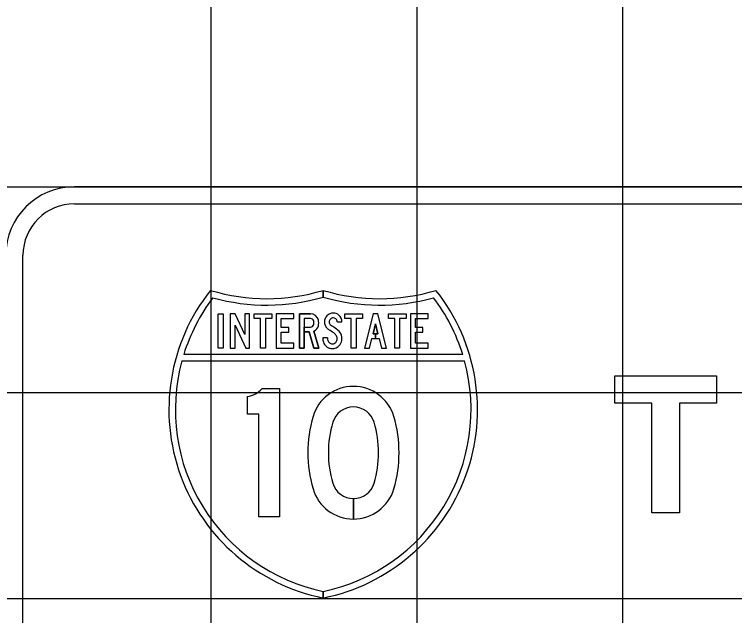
# Model space of a CAD drawing. Extents: x 2193008 to 2198143, y 1236112 to 1237864.
# Drawn here: x 2195612.8 to 2195619.79, y 1237200.94 to 1237206.78 of the extents above; entities that cross this region are included whole.
import ezdxf

# ---------------------------------------------------------------- set-up
doc = ezdxf.new("R2010")
doc.units = 0
for name, color, linetype in [('GSBWFILL', 7, 'Continuous'), ('GSCOLORFILL', 7, 'Continuous'), ('GSOUTLINE', 7, 'Continuous'), ('M-ROADS', 7, 'Continuous')]:
    doc.layers.add(name, color=color, linetype=linetype)

msp = doc.modelspace()

# ---------------------------------------------------------------- linework, layer by layer
at = {"layer": 'GSBWFILL'}
for p, q in [((2195615.6723, 1237203.7427), (2195615.6723, 1237203.7427)), ((2195616.0888, 1237201.8779), (2195616.0888, 1237202.0771)), ((2195616.0889, 1237202.0771), (2195616.0889, 1237201.8779))]:
    msp.add_line(p, q, dxfattribs=at)
for points in [[(2195614.7759, 1237203.8727), (2195614.8227, 1237203.8727), (2195614.8227, 1237203.5393), (2195614.7759, 1237203.5393)], [(2195615.0434, 1237203.5393), (2195615.0802, 1237203.5393), (2195615.0802, 1237203.8727), (2195615.0333, 1237203.8727), (2195615.0333, 1237203.6712), (2195614.9392, 1237203.8727), (2195614.8929, 1237203.8727), (2195614.8929, 1237203.5393), (2195614.9397, 1237203.5393), (2195614.9397, 1237203.761)], [(2195615.1867, 1237203.826), (2195615.1249, 1237203.826), (2195615.1249, 1237203.8727), (2195615.2954, 1237203.8727), (2195615.2954, 1237203.826), (2195615.2335, 1237203.826), (2195615.2335, 1237203.5393), (2195615.1867, 1237203.5393)], [(2195615.3869, 1237203.586), (2195615.3869, 1237203.6926), (2195615.4601, 1237203.6926), (2195615.4601, 1237203.7393), (2195615.3869, 1237203.7393), (2195615.3869, 1237203.826), (2195615.5106, 1237203.826), (2195615.5106, 1237203.8727), (2195615.3401, 1237203.8727), (2195615.3401, 1237203.5393), (2195615.5106, 1237203.5393), (2195615.5106, 1237203.586)], [(2195616.0682, 1237203.826), (2195616.0063, 1237203.826), (2195616.0063, 1237203.8727), (2195616.1768, 1237203.8727), (2195616.1768, 1237203.826), (2195616.115, 1237203.826), (2195616.115, 1237203.5393), (2195616.0682, 1237203.5393)], [(2195616.303, 1237203.6776), (2195616.2789, 1237203.6776), (2195616.303, 1237203.7736), (2195616.327, 1237203.6776), (2195616.303, 1237203.6776), (2195616.303, 1237203.631), (2195616.3387, 1237203.631), (2195616.3617, 1237203.5393), (2195616.41, 1237203.5393), (2195616.3264, 1237203.8727), (2195616.2796, 1237203.8727), (2195616.196, 1237203.5393), (2195616.2443, 1237203.5393), (2195616.2672, 1237203.631), (2195616.303, 1237203.631)], [(2195616.491, 1237203.826), (2195616.4291, 1237203.826), (2195616.4291, 1237203.8727), (2195616.5996, 1237203.8727), (2195616.5996, 1237203.826), (2195616.5378, 1237203.826), (2195616.5378, 1237203.5393), (2195616.491, 1237203.5393)], [(2195616.6911, 1237203.586), (2195616.6911, 1237203.6926), (2195616.7644, 1237203.6926), (2195616.7644, 1237203.7393), (2195616.6911, 1237203.7393), (2195616.6911, 1237203.826), (2195616.8148, 1237203.826), (2195616.8148, 1237203.8727), (2195616.6443, 1237203.8727), (2195616.6443, 1237203.5393), (2195616.8148, 1237203.5393), (2195616.8148, 1237203.586)], [(2195619.2542, 1237201.9386), (2195618.9878, 1237201.9386), (2195618.9878, 1237203.0042), (2195618.6282, 1237203.0042), (2195618.6282, 1237203.2706), (2195619.6139, 1237203.2706), (2195619.6139, 1237203.0042), (2195619.2542, 1237203.0042)]]:
    msp.add_lwpolyline(points, close=True, dxfattribs=at)
for points in [[(2195615.6723, 1237203.826), (2195615.6117, 1237203.826), (2195615.6117, 1237203.5393), (2195615.5649, 1237203.5393), (2195615.5649, 1237203.8727), (2195615.6723, 1237203.8727)], [(2195615.7053, 1237203.7032), (2195615.7521, 1237203.5393), (2195615.7034, 1237203.5393), (2195615.6587, 1237203.696), (2195615.6117, 1237203.696), (2195615.6117, 1237203.7427), (2195615.6723, 1237203.7427)], [(2195615.9308, 1237203.7924), (2195615.9776, 1237203.7924)], [(2195615.8372, 1237203.6374), (2195615.7904, 1237203.6374)], [(2195615.2022, 1237203.1449), (2195615.3708, 1237203.1449), (2195615.3708, 1237201.8997), (2195615.171, 1237201.8997), (2195615.171, 1237202.8959), (2195615.0586, 1237202.8959), (2195615.0586, 1237203.0691)]]:
    msp.add_lwpolyline(points, dxfattribs=at)
for centre, major_axis, ratio, start_param, end_param in [((2195615.6723, 1237203.7943), (0.0786, 0), 0.997234, 0.242366, 1.570796), ((2195615.893, 1237203.7926), (0.0861, 0), 0.997231, 1.570795, 3.141593), ((2195615.893, 1237203.7955), (0.0832, 0), 0.997231, 0.8496, 1.570796), ((2195615.6723, 1237203.7943), (0.0318, 0), 0.997234, 0.242366, 1.570796), ((2195615.6317, 1237203.7843), (0.0735, 0), 0.997234, 6.040819, 6.525551), ((2195615.6317, 1237203.7843), (0.1204, 0), 0.997234, 6.040819, 6.525551), ((2195615.893, 1237203.7926), (0.0393, 0), 0.997231, 1.570794, 3.141592), ((2195615.893, 1237203.7955), (0.0364, 0), 0.997231, 0.8496, 1.570796), ((2195615.8902, 1237203.7924), (0.0406, 0), 0.997231, 0, 0.8496), ((2195615.8902, 1237203.7924), (0.0874, 0), 0.997231, 0, 0.8496), ((2195615.6723, 1237203.7743), (0.0318, 0), 0.997234, 4.712389, 6.040819), ((2195615.6723, 1237203.7743), (0.0786, 0), 0.997234, 5.145616, 6.040819), ((2195615.8931, 1237203.7926), (0.0863, 0), 0.997231, 3.141593, 3.892391), ((2195615.9074, 1237203.8059), (0.1057, 0), 0.997231, 3.892391, 4.138257), ((2195615.8931, 1237203.7926), (0.0395, 0), 0.997231, 3.141593, 3.892391), ((2195615.9074, 1237203.8059), (0.0589, 0), 0.997231, 3.892391, 4.138257), ((2195614.8067, 1237202.1089), (1.9676, 0), 0.997231, 0.966754, 0.996664), ((2195615.8425, 1237203.6057), (0.144, 0), 0.997231, 0.66121, 0.966754), ((2195614.8067, 1237202.1089), (1.9208, 0), 0.997231, 0.966754, 0.996664), ((2195615.8425, 1237203.6057), (0.0972, 0), 0.997231, 0.66121, 0.966754), ((2195615.8758, 1237203.6315), (0.055, 0), 0.997231, 6.283185, 6.944395), ((2195615.8758, 1237203.6315), (0.1018, 0), 0.997231, 6.283185, 6.944395), ((2195615.9137, 1237203.6374), (0.1233, 0), 0.997231, 3.141605, 3.480717), ((2195615.8926, 1237203.63), (0.1009, 0), 0.997231, 3.480721, 4.002272), ((2195615.9137, 1237203.6374), (0.0765, 0), 0.997231, 3.141612, 3.480715), ((2195615.8926, 1237203.63), (0.0541, 0), 0.997231, 3.480721, 4.002272), ((2195615.8789, 1237203.6141), (0.0331, 0), 0.997231, 4.002272, 4.382154), ((2195615.8847, 1237203.6236), (0.0436, 0), 0.997231, 4.712389, 5.537873), ((2195615.8782, 1237203.6296), (0.0525, 0), 0.997231, 5.537873, 6.123713), ((2195615.8663, 1237203.6315), (0.0645, 0), 0.997231, 6.123713, 6.283185), ((2195615.8782, 1237203.6296), (0.0993, 0), 0.997231, 5.537873, 6.123713), ((2195615.8663, 1237203.6315), (0.1113, 0), 0.997231, 6.123713, 6.283185), ((2195615.8789, 1237203.6141), (0.0799, 0), 0.997231, 4.002272, 4.382154), ((2195615.8847, 1237203.631), (0.0978, 0), 0.997231, 4.382154, 4.712389), ((2195615.8847, 1237203.631), (0.051, 0), 0.997231, 4.382154, 4.712389), ((2195615.8847, 1237203.6236), (0.0904, 0), 0.997231, 4.712389, 5.537873), ((2195616.0888, 1237202.7587), (0.4091, 0), 0.99723, 0.286277, 2.855316), ((2195615.0247, 1237203.3061), (0.24, 0), 0.99723, 4.854019, 5.544602), ((2195616.0888, 1237202.7587), (0.2093, 0), 0.99723, 0.286277, 2.855316), ((2195616.8943, 1237202.5223), (1.2487, 0), 0.99723, 2.855316, 3.42787), ((2195616.8943, 1237202.5223), (1.0489, 0), 0.99723, 2.855316, 3.42787), ((2195615.2834, 1237202.5223), (1.0489, 0), 0.99723, 5.996908, 6.569462), ((2195615.2834, 1237202.5223), (1.2487, 0), 0.99723, 5.996908, 6.569462), ((2195616.0888, 1237202.2859), (0.2093, 0), 0.99723, 3.42787, 4.712389), ((2195616.0888, 1237202.2859), (0.2093, 0), 0.99723, 4.712687, 5.996908), ((2195616.0888, 1237202.2859), (0.4091, 0), 0.99723, 3.42787, 4.712389), ((2195616.0888, 1237202.2859), (0.4091, 0), 0.99723, 4.712542, 5.996908)]:
    msp.add_ellipse(centre, major_axis=major_axis, ratio=ratio, start_param=start_param, end_param=end_param, dxfattribs=at)
at = {"layer": 'GSCOLORFILL'}
for p, q in [((2195626.5328, 1237205.1062), (2195613.3793, 1237205.1062)), ((2195613.3793, 1237204.9397), (2195626.5328, 1237204.9397)), ((2195612.8798, 1237200.7772), (2195612.8798, 1237204.4402)), ((2195615.6723, 1237203.7427), (2195615.6723, 1237203.7427)), ((2195616.0888, 1237201.8779), (2195616.0888, 1237202.0771)), ((2195616.0889, 1237202.0771), (2195616.0889, 1237201.8779))]:
    msp.add_line(p, q, dxfattribs=at)
for points in [[(2195615.7954, 1237204.0997), (2195615.7954, 1237204.0346)], [(2195615.7954, 1237204.0347), (2195615.7954, 1237204.0997)], [(2195615.6723, 1237203.826), (2195615.6117, 1237203.826), (2195615.6117, 1237203.5393), (2195615.5649, 1237203.5393), (2195615.5649, 1237203.8727), (2195615.6723, 1237203.8727)], [(2195615.7053, 1237203.7032), (2195615.7521, 1237203.5393), (2195615.7034, 1237203.5393), (2195615.6587, 1237203.696), (2195615.6117, 1237203.696), (2195615.6117, 1237203.7427), (2195615.6723, 1237203.7427)], [(2195615.9308, 1237203.7924), (2195615.9776, 1237203.7924)], [(2195615.8372, 1237203.6374), (2195615.7904, 1237203.6374)], [(2195617.1498, 1237203.477), (2195614.4409, 1237203.477)], [(2195614.4227, 1237203.4148), (2195617.168, 1237203.4148)], [(2195615.2022, 1237203.1449), (2195615.3708, 1237203.1449), (2195615.3708, 1237201.8997), (2195615.171, 1237201.8997), (2195615.171, 1237202.8959), (2195615.0586, 1237202.8959), (2195615.0586, 1237203.0691)], [(2195615.7954, 1237201.111), (2195615.7954, 1237201.1746)], [(2195615.7954, 1237201.1746), (2195615.7954, 1237201.111)]]:
    msp.add_lwpolyline(points, dxfattribs=at)
for points in [[(2195614.7759, 1237203.8727), (2195614.8227, 1237203.8727), (2195614.8227, 1237203.5393), (2195614.7759, 1237203.5393)], [(2195615.0434, 1237203.5393), (2195615.0802, 1237203.5393), (2195615.0802, 1237203.8727), (2195615.0333, 1237203.8727), (2195615.0333, 1237203.6712), (2195614.9392, 1237203.8727), (2195614.8929, 1237203.8727), (2195614.8929, 1237203.5393), (2195614.9397, 1237203.5393), (2195614.9397, 1237203.761)], [(2195615.1867, 1237203.826), (2195615.1249, 1237203.826), (2195615.1249, 1237203.8727), (2195615.2954, 1237203.8727), (2195615.2954, 1237203.826), (2195615.2335, 1237203.826), (2195615.2335, 1237203.5393), (2195615.1867, 1237203.5393)], [(2195615.3869, 1237203.586), (2195615.3869, 1237203.6926), (2195615.4601, 1237203.6926), (2195615.4601, 1237203.7393), (2195615.3869, 1237203.7393), (2195615.3869, 1237203.826), (2195615.5106, 1237203.826), (2195615.5106, 1237203.8727), (2195615.3401, 1237203.8727), (2195615.3401, 1237203.5393), (2195615.5106, 1237203.5393), (2195615.5106, 1237203.586)], [(2195616.0682, 1237203.826), (2195616.0063, 1237203.826), (2195616.0063, 1237203.8727), (2195616.1768, 1237203.8727), (2195616.1768, 1237203.826), (2195616.115, 1237203.826), (2195616.115, 1237203.5393), (2195616.0682, 1237203.5393)], [(2195616.303, 1237203.6776), (2195616.2789, 1237203.6776), (2195616.303, 1237203.7736), (2195616.327, 1237203.6776), (2195616.303, 1237203.6776), (2195616.303, 1237203.631), (2195616.3387, 1237203.631), (2195616.3617, 1237203.5393), (2195616.41, 1237203.5393), (2195616.3264, 1237203.8727), (2195616.2796, 1237203.8727), (2195616.196, 1237203.5393), (2195616.2443, 1237203.5393), (2195616.2672, 1237203.631), (2195616.303, 1237203.631)], [(2195616.491, 1237203.826), (2195616.4291, 1237203.826), (2195616.4291, 1237203.8727), (2195616.5996, 1237203.8727), (2195616.5996, 1237203.826), (2195616.5378, 1237203.826), (2195616.5378, 1237203.5393), (2195616.491, 1237203.5393)], [(2195616.6911, 1237203.586), (2195616.6911, 1237203.6926), (2195616.7644, 1237203.6926), (2195616.7644, 1237203.7393), (2195616.6911, 1237203.7393), (2195616.6911, 1237203.826), (2195616.8148, 1237203.826), (2195616.8148, 1237203.8727), (2195616.6443, 1237203.8727), (2195616.6443, 1237203.5393), (2195616.8148, 1237203.5393), (2195616.8148, 1237203.586)], [(2195619.2542, 1237201.9386), (2195618.9878, 1237201.9386), (2195618.9878, 1237203.0042), (2195618.6282, 1237203.0042), (2195618.6282, 1237203.2706), (2195619.6139, 1237203.2706), (2195619.6139, 1237203.0042), (2195619.2542, 1237203.0042)]]:
    msp.add_lwpolyline(points, close=True, dxfattribs=at)
for radius in [0.666, 0.4995]:
    msp.add_arc((2195613.3793, 1237204.4402), radius, 90, 180, dxfattribs=at)
for centre, major_axis, ratio, start_param, end_param in [((2195616.17, 1237202.9412), (1.8731, 0), 0.99723, 2.472588, 4.511032), ((2195615.248, 1237205.8861), (1.8731, 0), 0.99723, 4.415842, 5.008936), ((2195615.4207, 1237202.9412), (1.8731, 0), 0.99723, 4.913764, 6.95219), ((2195616.3427, 1237205.8861), (1.8731, 0), 0.99723, 4.41586, 5.008936), ((2195616.17, 1237202.9412), (1.8107, 0), 0.99723, 2.495747, 2.84029), ((2195615.248, 1237205.8861), (1.9356, 0), 0.99723, 4.438241, 4.999094), ((2195616.3427, 1237205.8861), (1.9356, 0), 0.99723, 4.425702, 4.986537), ((2195615.4207, 1237202.9412), (1.8107, 0), 0.99723, 0.301302, 0.645846), ((2195615.6723, 1237203.7943), (0.0786, 0), 0.997234, 0.242366, 1.570796), ((2195615.893, 1237203.7926), (0.0861, 0), 0.997231, 1.570795, 3.141593), ((2195615.893, 1237203.7955), (0.0832, 0), 0.997231, 0.8496, 1.570796), ((2195615.6723, 1237203.7943), (0.0318, 0), 0.997234, 0.242366, 1.570796), ((2195615.6317, 1237203.7843), (0.0735, 0), 0.997234, 6.040819, 6.525551), ((2195615.6317, 1237203.7843), (0.1204, 0), 0.997234, 6.040819, 6.525551), ((2195615.893, 1237203.7926), (0.0393, 0), 0.997231, 1.570794, 3.141592), ((2195615.893, 1237203.7955), (0.0364, 0), 0.997231, 0.8496, 1.570796), ((2195615.8902, 1237203.7924), (0.0406, 0), 0.997231, 0, 0.8496), ((2195615.8902, 1237203.7924), (0.0874, 0), 0.997231, 0, 0.8496), ((2195615.6723, 1237203.7743), (0.0318, 0), 0.997234, 4.712389, 6.040819), ((2195615.6723, 1237203.7743), (0.0786, 0), 0.997234, 5.145616, 6.040819), ((2195615.8931, 1237203.7926), (0.0863, 0), 0.997231, 3.141593, 3.892391), ((2195615.9074, 1237203.8059), (0.1057, 0), 0.997231, 3.892391, 4.138257), ((2195615.8931, 1237203.7926), (0.0395, 0), 0.997231, 3.141593, 3.892391), ((2195615.9074, 1237203.8059), (0.0589, 0), 0.997231, 3.892391, 4.138257), ((2195614.8067, 1237202.1089), (1.9676, 0), 0.997231, 0.966754, 0.996664), ((2195615.8425, 1237203.6057), (0.144, 0), 0.997231, 0.66121, 0.966754), ((2195614.8067, 1237202.1089), (1.9208, 0), 0.997231, 0.966754, 0.996664), ((2195615.8425, 1237203.6057), (0.0972, 0), 0.997231, 0.66121, 0.966754), ((2195615.8758, 1237203.6315), (0.055, 0), 0.997231, 6.283185, 6.944395), ((2195615.8758, 1237203.6315), (0.1018, 0), 0.997231, 6.283185, 6.944395), ((2195615.9137, 1237203.6374), (0.1233, 0), 0.997231, 3.141605, 3.480717), ((2195615.8926, 1237203.63), (0.1009, 0), 0.997231, 3.480721, 4.002272), ((2195615.9137, 1237203.6374), (0.0765, 0), 0.997231, 3.141612, 3.480715), ((2195615.8926, 1237203.63), (0.0541, 0), 0.997231, 3.480721, 4.002272), ((2195615.8789, 1237203.6141), (0.0331, 0), 0.997231, 4.002272, 4.382154), ((2195615.8847, 1237203.6236), (0.0436, 0), 0.997231, 4.712389, 5.537873), ((2195615.8782, 1237203.6296), (0.0525, 0), 0.997231, 5.537873, 6.123713), ((2195615.8663, 1237203.6315), (0.0645, 0), 0.997231, 6.123713, 6.283185), ((2195615.8782, 1237203.6296), (0.0993, 0), 0.997231, 5.537873, 6.123713), ((2195615.8663, 1237203.6315), (0.1113, 0), 0.997231, 6.123713, 6.283185), ((2195615.8789, 1237203.6141), (0.0799, 0), 0.997231, 4.002272, 4.382154), ((2195615.8847, 1237203.631), (0.0978, 0), 0.997231, 4.382154, 4.712389), ((2195615.8847, 1237203.631), (0.051, 0), 0.997231, 4.382154, 4.712389), ((2195615.8847, 1237203.6236), (0.0904, 0), 0.997231, 4.712389, 5.537873), ((2195616.17, 1237202.9412), (1.8107, 0), 0.99723, 2.876207, 4.503988), ((2195615.4207, 1237202.9412), (1.8107, 0), 0.99723, 4.920809, 6.548571), ((2195616.0888, 1237202.7587), (0.4091, 0), 0.99723, 0.286277, 2.855316), ((2195615.0247, 1237203.3061), (0.24, 0), 0.99723, 4.854019, 5.544602), ((2195616.0888, 1237202.7587), (0.2093, 0), 0.99723, 0.286277, 2.855316), ((2195616.8943, 1237202.5223), (1.2487, 0), 0.99723, 2.855316, 3.42787), ((2195616.8943, 1237202.5223), (1.0489, 0), 0.99723, 2.855316, 3.42787), ((2195615.2834, 1237202.5223), (1.0489, 0), 0.99723, 5.996908, 6.569462), ((2195615.2834, 1237202.5223), (1.2487, 0), 0.99723, 5.996908, 6.569462), ((2195616.0888, 1237202.2859), (0.2093, 0), 0.99723, 3.42787, 4.712389), ((2195616.0888, 1237202.2859), (0.2093, 0), 0.99723, 4.712687, 5.996908), ((2195616.0888, 1237202.2859), (0.4091, 0), 0.99723, 3.42787, 4.712389), ((2195616.0888, 1237202.2859), (0.4091, 0), 0.99723, 4.712542, 5.996908)]:
    msp.add_ellipse(centre, major_axis=major_axis, ratio=ratio, start_param=start_param, end_param=end_param, dxfattribs=at)
at = {"layer": 'GSOUTLINE'}
for p, q in [((2195615.6723, 1237203.8727), (2195615.5649, 1237203.8727)), ((2195615.6723, 1237203.826), (2195615.6723, 1237203.826))]:
    msp.add_line(p, q, dxfattribs=at)
for points in [[(2195614.7759, 1237203.8727), (2195614.8227, 1237203.8727), (2195614.8227, 1237203.5393), (2195614.7759, 1237203.5393)], [(2195615.0434, 1237203.5393), (2195615.0802, 1237203.5393), (2195615.0802, 1237203.8727), (2195615.0333, 1237203.8727), (2195615.0333, 1237203.6712), (2195614.9392, 1237203.8727), (2195614.8929, 1237203.8727), (2195614.8929, 1237203.5393), (2195614.9397, 1237203.5393), (2195614.9397, 1237203.761)], [(2195615.1867, 1237203.826), (2195615.1249, 1237203.826), (2195615.1249, 1237203.8727), (2195615.2954, 1237203.8727), (2195615.2954, 1237203.826), (2195615.2335, 1237203.826), (2195615.2335, 1237203.5393), (2195615.1867, 1237203.5393)], [(2195615.3869, 1237203.586), (2195615.3869, 1237203.6926), (2195615.4601, 1237203.6926), (2195615.4601, 1237203.7393), (2195615.3869, 1237203.7393), (2195615.3869, 1237203.826), (2195615.5106, 1237203.826), (2195615.5106, 1237203.8727), (2195615.3401, 1237203.8727), (2195615.3401, 1237203.5393), (2195615.5106, 1237203.5393), (2195615.5106, 1237203.586)], [(2195616.0682, 1237203.826), (2195616.0063, 1237203.826), (2195616.0063, 1237203.8727), (2195616.1768, 1237203.8727), (2195616.1768, 1237203.826), (2195616.115, 1237203.826), (2195616.115, 1237203.5393), (2195616.0682, 1237203.5393)], [(2195616.2672, 1237203.631), (2195616.3387, 1237203.631), (2195616.3617, 1237203.5393), (2195616.41, 1237203.5393), (2195616.3264, 1237203.8727), (2195616.2796, 1237203.8727), (2195616.196, 1237203.5393), (2195616.2443, 1237203.5393)], [(2195616.491, 1237203.826), (2195616.4291, 1237203.826), (2195616.4291, 1237203.8727), (2195616.5996, 1237203.8727), (2195616.5996, 1237203.826), (2195616.5378, 1237203.826), (2195616.5378, 1237203.5393), (2195616.491, 1237203.5393)], [(2195616.6911, 1237203.586), (2195616.6911, 1237203.6926), (2195616.7644, 1237203.6926), (2195616.7644, 1237203.7393), (2195616.6911, 1237203.7393), (2195616.6911, 1237203.826), (2195616.8148, 1237203.826), (2195616.8148, 1237203.8727), (2195616.6443, 1237203.8727), (2195616.6443, 1237203.5393), (2195616.8148, 1237203.5393), (2195616.8148, 1237203.586)], [(2195616.327, 1237203.6776), (2195616.303, 1237203.7736), (2195616.2789, 1237203.6776)], [(2195619.2542, 1237201.9386), (2195618.9878, 1237201.9386), (2195618.9878, 1237203.0042), (2195618.6282, 1237203.0042), (2195618.6282, 1237203.2706), (2195619.6139, 1237203.2706), (2195619.6139, 1237203.0042), (2195619.2542, 1237203.0042)]]:
    msp.add_lwpolyline(points, close=True, dxfattribs=at)
for points in [[(2195615.5649, 1237203.8727), (2195615.5649, 1237203.5393), (2195615.6117, 1237203.5393), (2195615.6117, 1237203.696), (2195615.6587, 1237203.696), (2195615.7034, 1237203.5393), (2195615.7521, 1237203.5393), (2195615.7053, 1237203.7032)], [(2195615.6723, 1237203.826), (2195615.6117, 1237203.826), (2195615.6117, 1237203.7427), (2195615.6723, 1237203.7427)], [(2195615.9308, 1237203.7924), (2195615.9776, 1237203.7924)], [(2195615.8372, 1237203.6374), (2195615.7904, 1237203.6374)], [(2195615.2022, 1237203.1449), (2195615.3708, 1237203.1449), (2195615.3708, 1237201.8997), (2195615.171, 1237201.8997), (2195615.171, 1237202.8959), (2195615.0586, 1237202.8959), (2195615.0586, 1237203.0691)]]:
    msp.add_lwpolyline(points, dxfattribs=at)
for centre, major_axis, ratio, start_param, end_param in [((2195615.6723, 1237203.7943), (0.0786, 0), 0.997234, 0.242366, 1.570796), ((2195615.893, 1237203.7926), (0.0861, 0), 0.997231, 1.570795, 3.141593), ((2195615.893, 1237203.7955), (0.0832, 0), 0.997231, 0.8496, 1.570796), ((2195615.6723, 1237203.7943), (0.0318, 0), 0.997234, 0.242366, 1.570796), ((2195615.6317, 1237203.7843), (0.0735, 0), 0.997234, 6.040819, 6.525551), ((2195615.6317, 1237203.7843), (0.1204, 0), 0.997234, 6.040819, 6.525551), ((2195615.893, 1237203.7926), (0.0393, 0), 0.997231, 1.570794, 3.141592), ((2195615.893, 1237203.7955), (0.0364, 0), 0.997231, 0.8496, 1.570796), ((2195615.8902, 1237203.7924), (0.0406, 0), 0.997231, 0, 0.8496), ((2195615.8902, 1237203.7924), (0.0874, 0), 0.997231, 0, 0.8496), ((2195615.6723, 1237203.7743), (0.0318, 0), 0.997234, 4.712389, 6.040819), ((2195615.6723, 1237203.7743), (0.0786, 0), 0.997234, 5.145616, 6.040819), ((2195615.8931, 1237203.7926), (0.0863, 0), 0.997231, 3.141593, 3.892391), ((2195615.9074, 1237203.8059), (0.1057, 0), 0.997231, 3.892391, 4.138257), ((2195615.8931, 1237203.7926), (0.0395, 0), 0.997231, 3.141593, 3.892391), ((2195615.9074, 1237203.8059), (0.0589, 0), 0.997231, 3.892391, 4.138257), ((2195614.8067, 1237202.1089), (1.9676, 0), 0.997231, 0.966754, 0.996664), ((2195615.8425, 1237203.6057), (0.144, 0), 0.997231, 0.66121, 0.966754), ((2195614.8067, 1237202.1089), (1.9208, 0), 0.997231, 0.966754, 0.996664), ((2195615.8425, 1237203.6057), (0.0972, 0), 0.997231, 0.66121, 0.966754), ((2195615.8758, 1237203.6315), (0.055, 0), 0.997231, 6.283185, 6.944395), ((2195615.8758, 1237203.6315), (0.1018, 0), 0.997231, 6.283185, 6.944395), ((2195615.9137, 1237203.6374), (0.1233, 0), 0.997231, 3.141605, 3.480717), ((2195615.8926, 1237203.63), (0.1009, 0), 0.997231, 3.480721, 4.002272), ((2195615.9137, 1237203.6374), (0.0765, 0), 0.997231, 3.141612, 3.480715), ((2195615.8926, 1237203.63), (0.0541, 0), 0.997231, 3.480721, 4.002272), ((2195615.8789, 1237203.6141), (0.0331, 0), 0.997231, 4.002272, 4.382154), ((2195615.8847, 1237203.6236), (0.0436, 0), 0.997231, 4.712389, 5.537873), ((2195615.8782, 1237203.6296), (0.0525, 0), 0.997231, 5.537873, 6.123713), ((2195615.8663, 1237203.6315), (0.0645, 0), 0.997231, 6.123713, 6.283185), ((2195615.8782, 1237203.6296), (0.0993, 0), 0.997231, 5.537873, 6.123713), ((2195615.8663, 1237203.6315), (0.1113, 0), 0.997231, 6.123713, 6.283185), ((2195615.8789, 1237203.6141), (0.0799, 0), 0.997231, 4.002272, 4.382154), ((2195615.8847, 1237203.631), (0.0978, 0), 0.997231, 4.382154, 4.712389), ((2195615.8847, 1237203.631), (0.051, 0), 0.997231, 4.382154, 4.712389), ((2195615.8847, 1237203.6236), (0.0904, 0), 0.997231, 4.712389, 5.537873), ((2195616.0888, 1237202.7587), (0.4091, 0), 0.99723, 0.286277, 2.855316), ((2195615.0247, 1237203.3061), (0.24, 0), 0.99723, 4.854019, 5.544602), ((2195616.0888, 1237202.7587), (0.2093, 0), 0.99723, 0.286277, 2.855316), ((2195616.8943, 1237202.5223), (1.2487, 0), 0.99723, 2.855316, 3.42787), ((2195616.8943, 1237202.5223), (1.0489, 0), 0.99723, 2.855316, 3.42787), ((2195615.2834, 1237202.5223), (1.0489, 0), 0.99723, 5.996908, 6.569462), ((2195615.2834, 1237202.5223), (1.2487, 0), 0.99723, 5.996908, 6.569462), ((2195616.0888, 1237202.2859), (0.2093, 0), 0.99723, 3.42787, 5.996908), ((2195616.0888, 1237202.2859), (0.4091, 0), 0.99723, 3.42787, 5.996908)]:
    msp.add_ellipse(centre, major_axis=major_axis, ratio=ratio, start_param=start_param, end_param=end_param, dxfattribs=at)
at = {"layer": 'M-ROADS'}
for p, q in [((2195614.7065, 1237163.1062), (2195614.7065, 1237223.1062)), ((2195616.7065, 1237163.1062), (2195616.7065, 1237223.1062)), ((2195618.7065, 1237163.1062), (2195618.7065, 1237223.1062)), ((2195584.7065, 1237205.1062), (2195714.7065, 1237205.1062)), ((2195584.7065, 1237203.1062), (2195714.7065, 1237203.1062)), ((2195584.7065, 1237201.1062), (2195714.7065, 1237201.1062))]:
    msp.add_line(p, q, dxfattribs=at)

doc.saveas('drawing.dxf')
